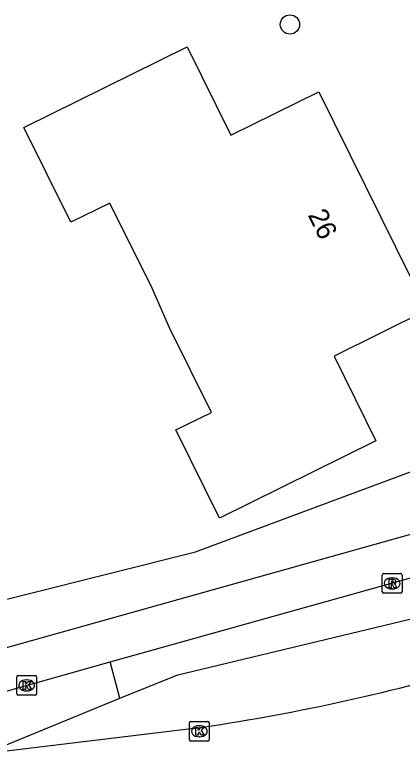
# Model space of a CAD drawing. Extents: x 161087 to 161922, y 382574 to 383873.
# Drawn here: x 161740.93 to 161760.52, y 382582.82 to 382620.27 of the extents above; entities that cross this region are included whole.
import ezdxf

# ---------------------------------------------------------------- set-up
doc = ezdxf.new("R2010")
doc.units = 0
for name, color, linetype in [('IMGEO_Boom', 7, 'Continuous'), ('IMGEO_Fietspad_open', 7, 'Continuous'), ('IMGEO_Kolk', 7, 'Continuous'), ('IMGEO_Pand', 7, 'Continuous'), ('IMGEO_Pand_nummerreeks', 7, 'Continuous'), ('IMGEO_Rijbaan_lokaal_gesloten', 7, 'Continuous'), ('IMGEO_Rioolput', 7, 'Continuous'), ('IMGEO_Voetpad_open', 7, 'Continuous')]:
    doc.layers.add(name, color=color, linetype=linetype)

msp = doc.modelspace()

# ---------------------------------------------------------------- linework, layer by layer
at = {"layer": 'IMGEO_Boom'}
msp.add_circle((161754.841, 382619.783), 0.489, dxfattribs=at)
at = {"layer": 'IMGEO_Fietspad_open'}
for points in [[(161776.981, 382598.483), (161731.713, 382585.795)], [(161745.758, 382587.539), (161767.27, 382593.561), (161777.834, 382596.519)], [(161727.79, 382582.818), (161733.632, 382584.112), (161735.548, 382584.657), (161745.758, 382587.539)]]:
    msp.add_lwpolyline(points, dxfattribs=at)
at = {"layer": 'IMGEO_Kolk'}
for p, q in [((161741.033, 382585.922), (161741.033, 382586.774)), ((161741.108, 382586.848), (161741.96, 382586.848)), ((161742.034, 382586.774), (161742.034, 382585.922)), ((161741.521, 382586.628), (161741.546, 382586.628)), ((161741.544, 382586.068), (161741.519, 382586.068)), ((161741.96, 382585.848), (161741.108, 382585.848)), ((161749.837, 382584.526), (161750.689, 382584.526)), ((161749.762, 382583.6), (161749.762, 382584.452)), ((161750.25, 382584.306), (161750.275, 382584.306)), ((161750.763, 382584.452), (161750.763, 382583.6)), ((161750.273, 382583.746), (161750.248, 382583.746)), ((161750.689, 382583.526), (161749.837, 382583.526))]:
    msp.add_line(p, q, dxfattribs=at)
for points in [[(161741.033, 382585.922), (161741.033, 382586.774)], [(161741.108, 382586.848), (161741.96, 382586.848)], [(161742.034, 382586.774), (161742.034, 382585.922)], [(161741.354, 382586.548), (161741.477, 382586.548), (161741.477, 382586.397), (161741.607, 382586.548), (161741.771, 382586.548), (161741.625, 382586.397), (161741.778, 382586.148), (161741.626, 382586.148), (161741.541, 382586.312), (161741.477, 382586.245), (161741.477, 382586.148), (161741.354, 382586.148), (161741.354, 382586.548)], [(161741.96, 382585.848), (161741.108, 382585.848)], [(161749.837, 382584.526), (161750.689, 382584.526)], [(161749.762, 382583.6), (161749.762, 382584.452)], [(161750.083, 382584.226), (161750.206, 382584.226), (161750.206, 382584.075), (161750.336, 382584.226), (161750.5, 382584.226), (161750.354, 382584.075), (161750.507, 382583.826), (161750.355, 382583.826), (161750.27, 382583.99), (161750.206, 382583.923), (161750.206, 382583.826), (161750.083, 382583.826), (161750.083, 382584.226)], [(161750.763, 382584.452), (161750.763, 382583.6)], [(161750.689, 382583.526), (161749.837, 382583.526)]]:
    msp.add_lwpolyline(points, dxfattribs=at)
for centre, start, end in [((161741.11, 382586.772), 91.552, 178.448), ((161741.11, 382586.772), 91.552, 178.448), ((161741.958, 382586.772), 1.552, 88.448), ((161741.958, 382586.772), 1.552, 88.448), ((161741.11, 382585.924), 181.552, 268.448), ((161741.11, 382585.924), 181.552, 268.448), ((161741.958, 382585.924), 271.552, 358.448), ((161741.958, 382585.924), 271.552, 358.448), ((161749.839, 382584.45), 91.552, 178.448), ((161749.839, 382584.45), 91.552, 178.448), ((161750.687, 382584.45), 1.552, 88.448), ((161750.687, 382584.45), 1.552, 88.448), ((161749.839, 382583.602), 181.552, 268.448), ((161749.839, 382583.602), 181.552, 268.448), ((161750.687, 382583.602), 271.552, 358.448), ((161750.687, 382583.602), 271.552, 358.448)]:
    msp.add_arc(centre, 0.0765, start, end, dxfattribs=at)
for centre, major_axis, ratio, start_param, end_param in [((161741.52, 382586.348), (-0.387, 0.002), 0.722429, 4.712389, 7.853982), ((161741.545, 382586.348), (-0.39, 0.002), 0.717154, 1.570796, 4.712389), ((161750.249, 382584.026), (-0.387, 0.002), 0.722429, 4.712389, 7.853982), ((161750.274, 382584.026), (-0.39, 0.002), 0.717154, 1.570796, 4.712389)]:
    msp.add_ellipse(centre, major_axis=major_axis, ratio=ratio, start_param=start_param, end_param=end_param, dxfattribs=at)
at = {"layer": 'IMGEO_Pand'}
msp.add_lwpolyline([(161741.395, 382614.568), (161749.649, 382618.648), (161751.856, 382614.185), (161756.305, 382616.384), (161761.767, 382605.333), (161757.071, 382603.011), (161759.192, 382598.72), (161751.281, 382594.809), (161749.074, 382599.273), (161750.875, 382600.162), (161748.761, 382604.439), (161747.87, 382606.439), (161745.738, 382610.752), (161743.764, 382609.776), (161741.395, 382614.568)], dxfattribs=at)
at = {"layer": 'IMGEO_Rijbaan_lokaal_gesloten'}
for points in [[(161746.238, 382585.697), (161749.183, 382586.884), (161766.67, 382591.087), (161777.209, 382591.493)], [(161739.389, 382582.883), (161746.238, 382585.697)], [(161749.988, 382584.173), (161739.389, 382582.883)]]:
    msp.add_lwpolyline(points, dxfattribs=at)
msp.add_arc((161735.059, 382687.795), 104.692, 278.19805, 286.26639, dxfattribs=at)
at = {"layer": 'IMGEO_Rioolput'}
for p, q in [((161759.585, 382592.007), (161760.437, 382592.007)), ((161759.51, 382591.081), (161759.51, 382591.933)), ((161759.998, 382591.787), (161760.023, 382591.787)), ((161760.511, 382591.933), (161760.511, 382591.081)), ((161760.021, 382591.227), (161759.996, 382591.227)), ((161760.437, 382591.007), (161759.585, 382591.007))]:
    msp.add_line(p, q, dxfattribs=at)
for points in [[(161759.585, 382592.007), (161760.437, 382592.007)], [(161759.51, 382591.081), (161759.51, 382591.933)], [(161760.099, 382591.705), (161759.847, 382591.707), (161759.847, 382591.307)], [(161760.025, 382591.626), (161759.971, 382591.626), (161759.971, 382591.545)], [(161760.511, 382591.933), (161760.511, 382591.081)], [(161759.847, 382591.307), (161759.971, 382591.307), (161759.971, 382591.469), (161759.982, 382591.469)], [(161759.971, 382591.545), (161760.023, 382591.545)], [(161760.029, 382591.44), (161760.1, 382591.307), (161760.24, 382591.307), (161760.175, 382591.433)], [(161760.437, 382591.007), (161759.585, 382591.007)]]:
    msp.add_lwpolyline(points, dxfattribs=at)
for centre, radius, start, end in [((161759.587, 382591.931), 0.0765, 91.552, 178.448), ((161759.587, 382591.931), 0.0765, 91.552, 178.448), ((161760.435, 382591.931), 0.0765, 1.552, 88.448), ((161760.435, 382591.931), 0.0765, 1.552, 88.448), ((161760.031, 382591.53), 0.0964, 77.0061, 93.1865), ((161760.045, 382591.587), 0.0378, 276.6634, 79.6772), ((161760.098, 382591.595), 0.109, 350.3612, 89.416), ((161759.981, 382591.416), 0.0533, 26.0293, 88.6989), ((161760.007, 382591.734), 0.19, 274.7715, 282.9687), ((161760.096, 382591.595), 0.112, 277.5842, 350.9817), ((161760.08, 382591.38), 0.108, 29.5134, 73.7905), ((161759.587, 382591.083), 0.0765, 181.552, 268.448), ((161759.587, 382591.083), 0.0765, 181.552, 268.448), ((161760.435, 382591.083), 0.0765, 271.552, 358.448), ((161760.435, 382591.083), 0.0765, 271.552, 358.448)]:
    msp.add_arc(centre, radius, start, end, dxfattribs=at)
for centre, major_axis, ratio, start_param, end_param in [((161759.997, 382591.507), (-0.387, 0.002), 0.722429, 4.712389, 7.853982), ((161760.022, 382591.507), (-0.39, 0.002), 0.717154, 1.570796, 4.712389)]:
    msp.add_ellipse(centre, major_axis=major_axis, ratio=ratio, start_param=start_param, end_param=end_param, dxfattribs=at)
at = {"layer": 'IMGEO_Voetpad_open'}
for points in [[(161728.057, 382587.75), (161732.732, 382588.753), (161750.068, 382593.111), (161776.833, 382603.073)], [(161746.238, 382585.697), (161745.758, 382587.539)]]:
    msp.add_lwpolyline(points, dxfattribs=at)

# ---------------------------------------------------------------- texts
at = {"layer": 'IMGEO_Pand_nummerreeks'}
msp.add_text('26', height=1, rotation=296.3011, dxfattribs=at).set_placement((161755.729, 382610.147))

doc.saveas('drawing.dxf')
